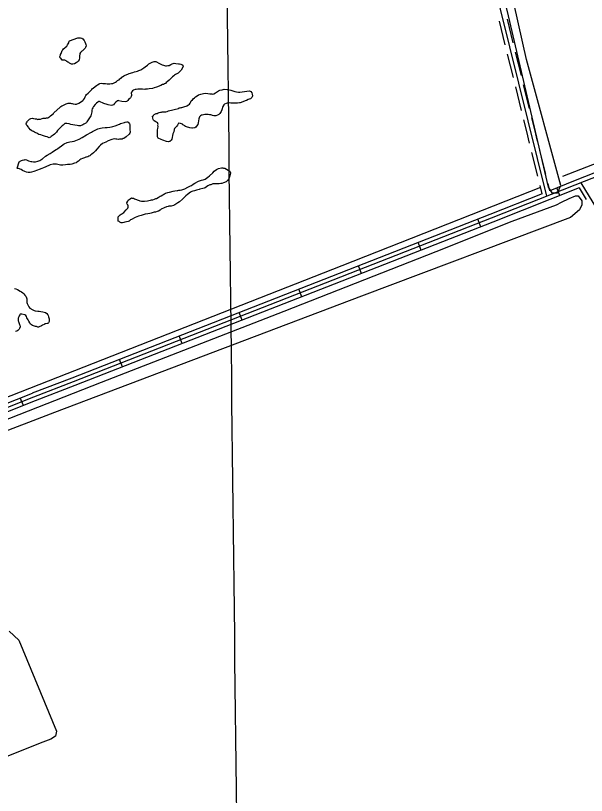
# Model space of a CAD drawing. Extents: x 3694830 to 3732949, y 415201 to 440970.
# Drawn here: x 3703509 to 3705604, y 422930 to 425793 of the extents above; entities that cross this region are included whole.
import ezdxf

# ---------------------------------------------------------------- set-up
doc = ezdxf.new("R2010")
doc.units = 0
for name, color, linetype in [('V-GRID-MAJR', 7, 'Continuous'), ('V-ROAD-CNTR', 7, 'Continuous'), ('V-SITE-VEGE', 7, 'Continuous'), ('V-TOPO-SHOR', 7, 'Continuous')]:
    doc.layers.add(name, color=color, linetype=linetype)

msp = doc.modelspace()

# ---------------------------------------------------------------- linework, layer by layer
at = {"layer": 'V-GRID-MAJR'}
msp.add_spline([(3704347.3, 420679.4), (3704276.8, 426737.9), (3704206.3, 432798.3), (3704135.7, 438858.7), (3704135.7, 438860.6)], degree=3, dxfattribs=at)
at = {"layer": 'V-ROAD-CNTR'}
for p, q in [((3705505.9, 425132.3), (3705494.8, 425160.2)), ((3705216.4, 425017.6), (3705205.5, 425045.5)), ((3704997.3, 424931.8), (3704986.4, 424959.8)), ((3704778.2, 424846.1), (3704767.3, 424874)), ((3704559.2, 424760.3), (3704548.2, 424788.2)), ((3704340.1, 424674.6), (3704329.1, 424702.5)), ((3704121, 424588.8), (3704110.1, 424616.7)), ((3703901.9, 424503), (3703891, 424531)), ((3703537.8, 424361.2), (3703526.7, 424389.1))]:
    msp.add_line(p, q, dxfattribs=at)
for points in [[(3707985.9, 426120.3), (3707639, 425984.4), (3707192.5, 425812.1), (3706715.6, 425623.3), (3705816.8, 425271.3), (3705561.7, 425170.7), (3705254.8, 425048.7)], [(3707980.4, 426134.3), (3707633.6, 425998.4), (3707187, 425826.1), (3706710.1, 425637.2), (3705811.3, 425285.2), (3705556.2, 425184.6), (3705469.6, 425150.2)], [(3705459.1, 425129.9), (3705220.7, 426094.4)], [(3705306.2, 425686), (3705284.9, 425772.1)], [(3705335.3, 425693.2), (3705314, 425779.3)], [(3705325.3, 425608.5), (3705314.7, 425651.6)], [(3705354.5, 425615.7), (3705343.8, 425658.8)], [(3705336, 425565.5), (3705325.3, 425608.5)], [(3705365.1, 425572.7), (3705354.5, 425615.7)], [(3705394.9, 425452.1), (3705373.6, 425538.2)], [(3705365.8, 425444.9), (3705344.5, 425531)], [(3705385, 425367.4), (3705374.3, 425410.5)], [(3705414.1, 425374.6), (3705403.4, 425417.7)], [(3705395.6, 425324.4), (3705385, 425367.4)], [(3705424.7, 425331.6), (3705414.1, 425374.6)], [(3705425.4, 425203.8), (3705404.1, 425289.9)], [(3705454.5, 425211), (3705433.2, 425297.1)], [(3705441.4, 425139), (3705433.9, 425169.4)], [(3705469.6, 425150.2), (3705463, 425176.6)], [(3705583, 425179.1), (3705944.9, 424585.2), (3706694.2, 423388.4), (3707347.8, 422344.1), (3707390.7, 422280)], [(3705441.4, 425139), (3705249.2, 425062.6)], [(3705576.7, 425160.5), (3705260.3, 425034.8)], [(3705576.7, 425160.5), (3705602.5, 425118.2)], [(3705249.3, 425062.7), (3703715.7, 424462.4), (3703569.9, 424406.2)], [(3705254.8, 425048.7), (3703721.2, 424448.4), (3703575.3, 424392.2)], [(3705260.2, 425034.7), (3703726.6, 424434.4), (3703580.7, 424378.2)], [(3703575.3, 424392.2), (3703145, 424221.4), (3703058.7, 424187.9), (3702428.2, 423941.3), (3701910.7, 423738.7), (3701630.8, 423628.9), (3701554.2, 423601.8), (3701517.2, 423574.8)], [(3703569.8, 424406.1), (3703139.5, 424235.4), (3703074.4, 424210)], [(3703580.8, 424378.3), (3703150.5, 424207.5), (3703064.2, 424173.9), (3702433.7, 423927.3), (3701916.2, 423724.7), (3701636.1, 423614.8), (3701542, 423581.6)]]:
    msp.add_lwpolyline(points, dxfattribs=at)
at = {"layer": 'V-SITE-VEGE'}
msp.add_lwpolyline([(3703707.3, 425700.9), (3703737.4, 425711.5), (3703741.7, 425711.9), (3703748, 425711.8), (3703751.8, 425710.3), (3703756.1, 425707.3), (3703761.3, 425701.9), (3703763.6, 425696.1), (3703765.9, 425690.8), (3703766.8, 425687.4), (3703767.7, 425681.6), (3703765.7, 425675.4), (3703764.2, 425673.5), (3703754.4, 425664), (3703752, 425662.1), (3703747.6, 425657.8), (3703745.6, 425654), (3703745, 425651.6), (3703744, 425645.4), (3703743.8, 425637.7), (3703742.3, 425631), (3703739.3, 425626.2), (3703734.9, 425622.4), (3703731.5, 425620.1), (3703725.6, 425615.4), (3703718.9, 425614.5), (3703715, 425615), (3703712.6, 425615.6), (3703706.9, 425618.6), (3703705, 425620.5), (3703700.7, 425622.5), (3703696.9, 425624), (3703694.5, 425626.5), (3703689.8, 425629), (3703684, 425629.1), (3703680.6, 425629.6), (3703677.8, 425632.5), (3703675, 425636.9), (3703673.1, 425638.4), (3703671.6, 425640.3), (3703672.2, 425642.7), (3703674.2, 425647.5), (3703674.7, 425650.4), (3703676.2, 425653.8), (3703677.7, 425657.6), (3703680.7, 425664.3), (3703682.7, 425667.6), (3703685.2, 425670.5), (3703690, 425675.2), (3703693, 425677.1), (3703696.9, 425681.3), (3703700.3, 425685.6), (3703702.8, 425688.9), (3703704.3, 425692.8), (3703705.3, 425695.6), (3703705.9, 425699)], close=True, dxfattribs=at)
for points in [[(3703649.4, 425435.5), (3703673.4, 425456.3), (3703675.8, 425458.7), (3703678.7, 425461.1), (3703682.1, 425462.9), (3703690.4, 425466.6), (3703695.2, 425469), (3703698.6, 425470.4), (3703702.5, 425471.3), (3703705.4, 425471.7), (3703710.2, 425471.1), (3703714.5, 425470.1), (3703717.4, 425470), (3703721.2, 425469), (3703727.5, 425467.9), (3703732.3, 425468.3), (3703741, 425471.6), (3703747.4, 425474.8), (3703755.6, 425481), (3703758.6, 425484.3), (3703761.6, 425489), (3703764.1, 425494.3), (3703767.5, 425499.5), (3703770, 425502.9), (3703775.9, 425508.5), (3703780.3, 425513.3), (3703783.2, 425516.1), (3703788.6, 425521.8), (3703792, 425525.1), (3703793.5, 425527), (3703801.3, 425532.7), (3703806.2, 425536.4), (3703810.1, 425539.3), (3703815.4, 425542.1), (3703818.4, 425544), (3703824.6, 425544.8), (3703829.9, 425544.2), (3703839.1, 425543.6), (3703845.8, 425542.5), (3703854.9, 425542.8), (3703860.7, 425543.2), (3703865.6, 425544.1), (3703871.4, 425546.4), (3703875.8, 425548.8), (3703879.6, 425551.1), (3703883.1, 425554.4), (3703885.5, 425555.3), (3703888.9, 425557.7), (3703891.8, 425560.5), (3703896.2, 425563.8), (3703899.7, 425566.7), (3703901.6, 425568.1), (3703907, 425571.4), (3703911.8, 425574.2), (3703920.6, 425578.3), (3703926.4, 425580.7), (3703939, 425584.3), (3703946.2, 425586.6), (3703951.5, 425587.9), (3703956.4, 425589.3), (3703961.2, 425591.6), (3703968.5, 425593.9), (3703972.9, 425596.2), (3703980.2, 425601.4), (3703984.6, 425605.2), (3703992.9, 425611.3), (3703998.2, 425615.6), (3704006, 425619.8), (3704010.9, 425622.1), (3704017.7, 425624.4), (3704024.4, 425624.3), (3704026.8, 425622.8), (3704034.9, 425618.8), (3704040.2, 425615.8), (3704046.8, 425612.3), (3704052.6, 425610.8), (3704059.3, 425608.8), (3704063.2, 425608.7), (3704068, 425609.6), (3704072.3, 425610), (3704079.1, 425613.2), (3704083.5, 425615.6), (3704091.2, 425617.9), (3704097.5, 425617.7), (3704107.6, 425616.1), (3704110.5, 425616.1), (3704116.2, 425615), (3704119.6, 425613), (3704122.4, 425610.6), (3704124.8, 425608.6), (3704124.3, 425605.7), (3704117.3, 425592.4), (3704109.5, 425584.8), (3704105.6, 425582), (3704095.8, 425576.4), (3704092.9, 425574.5), (3704090.5, 425572.1), (3704085.6, 425567.9), (3704082.2, 425565.5), (3704077.3, 425560.3), (3704072.4, 425556.5)], [(3704072.4, 425556.5), (3704065.1, 425549.9), (3704061.6, 425547.1), (3704059.2, 425544.2), (3704055.3, 425541.9), (3704051.9, 425540.5), (3704048, 425539.6), (3704042.2, 425536.3), (3704038.3, 425534.5), (3704030.5, 425531.7), (3704026.2, 425530.3), (3704017.5, 425528.1), (3704011.7, 425525.8), (3703999.1, 425523.6), (3703993.3, 425523.2), (3703986.6, 425522.3), (3703983.2, 425521.4), (3703975, 425522.5), (3703968.3, 425523.1), (3703957.7, 425523.3), (3703951.4, 425522), (3703948, 425521.1), (3703942.2, 425519.7), (3703938.3, 425516.9), (3703934.9, 425512.1), (3703933.3, 425507.8), (3703934.7, 425502), (3703934.2, 425499.6), (3703933.1, 425496.3)], [(3704070.5, 425443.4), (3704106.8, 425452.4), (3704109.7, 425453.8), (3704112.6, 425454.7), (3704116.9, 425455.6), (3704119.8, 425456), (3704130.5, 425458.7), (3704135.3, 425460.6), (3704138.2, 425462), (3704144.1, 425465.7), (3704147, 425468.1), (3704149.5, 425471.4), (3704151.9, 425476.2), (3704153.9, 425479.5), (3704158.3, 425484.3), (3704160.8, 425487.1), (3704166.2, 425491.4), (3704169.6, 425494.7), (3704175.9, 425498.9), (3704180.8, 425501.7), (3704188.5, 425504.5), (3704199.2, 425506.7), (3704205, 425507.6), (3704214.6, 425507.4), (3704221.8, 425505.8), (3704226.1, 425505.3), (3704229.5, 425505.2), (3704232.4, 425504.7), (3704236.7, 425506.1), (3704242.6, 425509.3), (3704247, 425512.2), (3704254.2, 425516.4), (3704259.1, 425518.7), (3704267.8, 425521), (3704274.6, 425522.3), (3704285.2, 425522.1), (3704288.5, 425521.6), (3704299.1, 425519.5), (3704306.3, 425516.9), (3704314.4, 425514.4), (3704319.7, 425512.9), (3704326.9, 425512.2), (3704331.7, 425512.2), (3704340.4, 425513), (3704366.5, 425516.4), (3704370.3, 425515.9), (3704372.2, 425514.9), (3704376, 425509), (3704377.3, 425504.2), (3704378.7, 425497.9), (3704377.7, 425495), (3704376.2, 425492.6), (3704373.2, 425489.3), (3704371.8, 425487.9), (3704366.9, 425485.6), (3704362.6, 425484.7)], [(3703933.1, 425496.3), (3703932.6, 425493.9), (3703931.1, 425491.5), (3703928.7, 425489.1), (3703923.8, 425484.9), (3703921.3, 425481.5), (3703918.9, 425479.2), (3703916.5, 425477.8), (3703911.1, 425476.9), (3703899.1, 425477.1), (3703888.6, 425480.6), (3703886.2, 425480.7), (3703882.8, 425479.8), (3703877.4, 425475.5), (3703872.5, 425470.8), (3703868.1, 425465.6), (3703864.7, 425463.7), (3703860.3, 425462.8), (3703849.3, 425465.9), (3703845.5, 425466.4), (3703833, 425470.5), (3703817.2, 425477), (3703814.8, 425477.5), (3703810.5, 425475.2), (3703806.5, 425470.9), (3703801.2, 425466.2), (3703794.8, 425459.1), (3703792.3, 425454.3), (3703790.3, 425451), (3703789.3, 425446.2), (3703788.7, 425439.5), (3703786.6, 425429.9), (3703785, 425424.6), (3703781.1, 425417.4), (3703773.7, 425407), (3703770.7, 425402.7), (3703769.2, 425400.3), (3703766.8, 425398.4), (3703760, 425394.2), (3703756.1, 425392.3), (3703746.9, 425388.6), (3703740.1, 425388.7), (3703735.3, 425389.8), (3703726.2, 425390.4), (3703711.8, 425393.1), (3703706, 425395.1), (3703696.9, 425396.7), (3703689.7, 425396.8), (3703687.2, 425394.9), (3703683.3, 425390.7), (3703679.9, 425387.8), (3703671.6, 425379.8), (3703663.7, 425370.8), (3703659.8, 425365.5), (3703651.5, 425358), (3703646.6, 425353.7), (3703640.2, 425349), (3703637.3, 425346.6), (3703632.5, 425344.8), (3703625.3, 425347.3), (3703618.6, 425349.4), (3703608, 425352.9), (3703602.3, 425355.4), (3703595.1, 425357), (3703590.8, 425358.5), (3703587.5, 425361), (3703584.1, 425363), (3703578.9, 425365.5), (3703575, 425367), (3703571.7, 425368.9), (3703569.3, 425370), (3703564.6, 425373.9), (3703557.5, 425381.2), (3703556.5, 425383.2), (3703551.3, 425390), (3703549.9, 425392.4), (3703548.5, 425395.3), (3703549.6, 425398.7), (3703552, 425403), (3703553.5, 425405.9), (3703560.4, 425412.5), (3703564.8, 425414.8), (3703571.5, 425416.2), (3703574.9, 425415.1), (3703581.1, 425414.1), (3703585.9, 425413.5), (3703591.2, 425412), (3703593.6, 425412.4), (3703598.4, 425412.8), (3703601.3, 425413.2), (3703606.7, 425415.1), (3703610.1, 425416), (3703615.8, 425416.4), (3703619.7, 425416.3), (3703623.1, 425417.2), (3703627.4, 425417.6), (3703630.8, 425419.5), (3703634.2, 425421.8), (3703637.2, 425424.7), (3703647.9, 425434.1), (3703649.4, 425435.5)], [(3704362.6, 425484.7), (3704356.2, 425481.4), (3704351.9, 425480), (3704343.6, 425476.8), (3704333.5, 425473.1), (3704331.1, 425472.7), (3704323.8, 425470.9), (3704319, 425471), (3704310.3, 425471.6), (3704298.8, 425471.8), (3704293, 425472.4), (3704285.3, 425471), (3704281.4, 425470.2), (3704275.6, 425467.8), (3704273.6, 425465.9), (3704270.1, 425459.7), (3704265.6, 425446.8), (3704263.1, 425441.1), (3704258.6, 425433.9), (3704254.7, 425430.1), (3704250.8, 425427.3), (3704244.5, 425424.5), (3704237.3, 425424.7), (3704232, 425426.2), (3704229.1, 425427.2), (3704225.8, 425428.7), (3704220.5, 425428.8), (3704215.7, 425429.4), (3704204.1, 425429.6), (3704194, 425427.8), (3704191.1, 425426.9), (3704187.7, 425425), (3704184.7, 425420.7), (3704181.2, 425413.6), (3704180.2, 425406.8), (3704179.1, 425398.7), (3704177.5, 425392.9), (3704173.6, 425387.2), (3704170.1, 425383.9), (3704167.2, 425381.5), (3704159, 425379.3), (3704155.6, 425379.3), (3704148.4, 425380.4), (3704136.9, 425384.5), (3704133.1, 425386), (3704128.8, 425388.4), (3704126.4, 425390.4), (3704123.6, 425392.4), (3704121.7, 425393.9), (3704118.3, 425395.4), (3704115, 425397.3), (3704106.8, 425397.5), (3704105.3, 425395.6), (3704103.3, 425390.8), (3704100.8, 425387.5), (3704095.5, 425382.7), (3704093, 425378), (3704091.5, 425374.6), (3704089.9, 425366.5), (3704086.9, 425358.3), (3704082.2, 425339.6), (3704080.2, 425335.8), (3704075.8, 425331.1), (3704072.4, 425330.6), (3704068.6, 425329.7), (3704062.8, 425330.3), (3704049.9, 425335.8), (3704043.2, 425338.4), (3704032.2, 425343.4), (3704030.3, 425347.7), (3704029.5, 425352.6), (3704029.8, 425373.7), (3704030.8, 425378.1), (3704031.9, 425385.3), (3704031.5, 425390.1), (3704032.1, 425393.4), (3704031.2, 425396.8), (3704031.2, 425399.7), (3704024, 425402.7), (3704017.4, 425407.2), (3704015, 425408.7), (3704013.6, 425411.1), (3704013.2, 425415.9), (3704011.9, 425423.6), (3704014.8, 425426), (3704016.3, 425428.4), (3704018.2, 425429.8), (3704022.6, 425432.1), (3704025, 425433.1), (3704028.4, 425434), (3704032.3, 425435.8), (3704036.2, 425437.2), (3704041, 425438.6), (3704044.9, 425439), (3704047.3, 425439.4), (3704050.7, 425439.4), (3704057.9, 425439.7), (3704060.8, 425440.2), (3704065.1, 425441), (3704068.1, 425442.4), (3704070.5, 425443.4)], [(3703698.1, 425326.8), (3703708.8, 425329.5), (3703716.5, 425331.3), (3703724.2, 425332.2), (3703742.7, 425339.1), (3703753.4, 425345.2), (3703769.4, 425355), (3703787.9, 425365.3), (3703791.8, 425367.2), (3703803.4, 425373.2), (3703811.2, 425377.4), (3703821.4, 425380.1), (3703827.2, 425381.5), (3703838.3, 425381.8), (3703845.5, 425382.6), (3703855.1, 425382.9), (3703860.9, 425384.3), (3703865.8, 425385.2), (3703875, 425387.9), (3703890.5, 425394.9), (3703893.9, 425396.3), (3703908.9, 425400.8), (3703911.3, 425401.7), (3703917.6, 425403.1), (3703921, 425403), (3703923.8, 425400.6), (3703927.6, 425396.2), (3703929, 425393.3), (3703928.7, 425374.5), (3703929.5, 425364.4), (3703928.5, 425361.5)], [(3703928.5, 425361.5), (3703926, 425357.7), (3703915.2, 425347.3), (3703909.9, 425344.5), (3703906.5, 425342.1), (3703904.5, 425341.2), (3703900.2, 425339.8), (3703896.8, 425338.9), (3703891, 425339), (3703886.7, 425338.6), (3703880.4, 425338.7), (3703877, 425339.7), (3703871.8, 425340.3), (3703867.4, 425339.9), (3703862.1, 425338.5), (3703848.5, 425333.5), (3703840.2, 425328.8), (3703833.9, 425326), (3703828.6, 425323.2), (3703820.8, 425317.5), (3703815.4, 425311.9), (3703808, 425302.3), (3703803.1, 425296.6), (3703794.8, 425289.6), (3703788.9, 425284.4), (3703786, 425282), (3703781.6, 425278.7), (3703777.7, 425276.4), (3703774.3, 425274.5), (3703769.5, 425272.7), (3703767.1, 425272.7), (3703764.2, 425271.8), (3703762.2, 425270.8), (3703757.9, 425269.5), (3703754.5, 425268.1), (3703749.1, 425265.3), (3703745.2, 425262.9), (3703739.8, 425258.2), (3703734.5, 425254.5), (3703732, 425252.6), (3703725.8, 425250.8), (3703715.1, 425248), (3703709.3, 425246.7), (3703699.7, 425245.9), (3703692.9, 425244.6), (3703683.2, 425243.8), (3703679.4, 425244.3), (3703673.6, 425244.4), (3703664.5, 425246), (3703659.7, 425247.1), (3703652, 425247.7), (3703646.7, 425247.3), (3703636.6, 425245), (3703630.7, 425242.2), (3703623, 425239), (3703620.1, 425238.1), (3703611.8, 425234.4), (3703606, 425232.1), (3703595.8, 425228.4), (3703590, 425226.1), (3703575.9, 425221), (3703567.2, 425218.3), (3703562.4, 425216.4), (3703555.2, 425216.5), (3703549.9, 425217.6), (3703543.2, 425220.6), (3703535.1, 425224.1), (3703529.3, 425228.1), (3703519.8, 425231.6), (3703516.9, 425232.1), (3703514.5, 425233.1), (3703522.6, 425256.1), (3703524.5, 425257), (3703526.5, 425258.5), (3703531.3, 425261.3), (3703535.2, 425262.2), (3703539.1, 425263.5), (3703542, 425264), (3703544.9, 425264.9), (3703549.7, 425263.4), (3703557.3, 425259.4), (3703565.5, 425256.8), (3703568.4, 425256.8), (3703575.1, 425255.7), (3703581.8, 425256.1), (3703591.5, 425258.3), (3703597.8, 425261.1), (3703605.1, 425265.8), (3703607.5, 425267.2), (3703618.8, 425276.6), (3703625.1, 425280.4), (3703635.8, 425286.5), (3703643.1, 425291.6), (3703652.4, 425297.7), (3703657.7, 425301.5), (3703662.6, 425304.3), (3703670.9, 425310.4), (3703676.2, 425314.2), (3703684.1, 425320.3), (3703687.5, 425322.2), (3703698.1, 425326.8)], [(3704289.3, 425225.3), (3704295, 425221.4), (3704297.8, 425216.5), (3704298.3, 425214.1), (3704297.2, 425209.8), (3704295.2, 425204.5), (3704292.7, 425197.4), (3704291.2, 425193.5), (3704287.2, 425187.8), (3704281.4, 425183.1), (3704278.5, 425181.7), (3704276, 425180.3), (3704272.6, 425178.9), (3704266.3, 425177.1), (3704263, 425176.7), (3704256.7, 425175.3), (3704253.3, 425174.9), (3704238.9, 425175.1), (3704233.6, 425174.8), (3704230.2, 425173.8), (3704225.3, 425172), (3704221.9, 425171.1), (3704215.1, 425168.3), (3704205.4, 425160.8), (3704201, 425158.9), (3704196.2, 425157.6), (3704185.1, 425155.3), (3704183.1, 425154.4), (3704177.8, 425153.1), (3704173, 425151.7), (3704165.2, 425149.9), (3704159.9, 425149), (3704155.5, 425147.2), (3704151.7, 425145.3), (3704139.9, 425136.4), (3704134.6, 425131.6), (3704133.1, 425129.7), (3704126.7, 425124.1), (3704122.3, 425119.3), (3704110.6, 425108.9), (3704105.2, 425105.2), (3704093.6, 425098.6), (3704088.2, 425096.3), (3704080.5, 425093.5), (3704075.6, 425093.1), (3704071.8, 425093.2), (3704069.4, 425092.3), (3704063.1, 425091.4), (3704054.4, 425087.7), (3704044.1, 425082.1), (3704039.8, 425078.8), (3704033.4, 425075.5), (3704028.6, 425073.7), (3704022.3, 425071.9), (3704017.5, 425071), (3704013.6, 425069.6), (3704007.3, 425067.8), (3704002, 425066.4), (3703994.2, 425064.7), (3703984.6, 425063.8), (3703976.9, 425061.6), (3703970.6, 425059.3), (3703960.4, 425056.1), (3703953.6, 425053.8), (3703948.3, 425051.5), (3703934.7, 425044.5), (3703931.3, 425042.6), (3703926.4, 425038.8), (3703922.5, 425037), (3703909.9, 425034.3), (3703907, 425033.9), (3703901.2, 425032.5), (3703896.9, 425032.6), (3703894.5, 425033.1), (3703892.1, 425035.1), (3703888.8, 425037), (3703885.4, 425038.5), (3703886, 425040.9), (3703885.1, 425047.7), (3703885.2, 425051.1), (3703885.7, 425054.4), (3703893.5, 425062), (3703896.5, 425064.4), (3703899.4, 425065.3), (3703906.2, 425069.5), (3703915.5, 425080.4), (3703917.5, 425082.3), (3703920.9, 425086.6), (3703921.9, 425089.5), (3703922, 425094.8), (3703920.7, 425098.6), (3703919.2, 425100.1), (3703917.4, 425105.4), (3703921.4, 425112.1), (3703922.9, 425115), (3703926.3, 425118.3), (3703929.7, 425120.6), (3703934.6, 425123.5), (3703937, 425122.9), (3703941.8, 425122.4), (3703945.6, 425120.4)], [(3703945.6, 425120.4), (3703963.3, 425114.3), (3703965.7, 425113.3), (3703971.9, 425111.7), (3703977.2, 425111.2), (3703982, 425111.1), (3703993.6, 425113.3), (3703998.4, 425113.7), (3704004.7, 425115.5), (3704008.6, 425116.4), (3704012.5, 425116.8), (3704018.8, 425118.7), (3704023.6, 425121), (3704026, 425121.9), (3704032.8, 425125.6), (3704039.7, 425129.9), (3704044, 425131.7), (3704049.4, 425135), (3704053.3, 425137.8), (3704055.2, 425138.8), (3704059.6, 425141.1), (3704067.4, 425143.8), (3704073.6, 425145.2), (3704088.1, 425148.8), (3704093.4, 425149.2), (3704102.1, 425150.5), (3704105, 425151.4), (3704108.9, 425151.8), (3704113.2, 425151.7), (3704119, 425153.1), (3704122.9, 425154.9), (3704130.2, 425157.2), (3704135, 425159.6), (3704137, 425161), (3704146.7, 425165.1), (3704151.1, 425167.5), (3704155, 425169.8), (3704160.8, 425173.6), (3704167.6, 425178.3), (3704180.3, 425185.3), (3704191.4, 425188.5), (3704197.7, 425189.8), (3704205.4, 425193), (3704209.3, 425195.9), (3704215.2, 425199.6), (3704221, 425204.3), (3704232.8, 425215.7), (3704238.2, 425221.4), (3704246.5, 425228.5), (3704253.3, 425231.3), (3704264.4, 425233.5), (3704269.7, 425233.9), (3704272.6, 425233.3), (3704276.9, 425233.3), (3704289.3, 425225.3)], [(3703505.6, 424790.7), (3703509.9, 424789.6), (3703516.1, 424787.1), (3703526.6, 424781.2), (3703531.4, 424778.7), (3703536.1, 424775.2), (3703539.5, 424771.8), (3703543.7, 424766.9), (3703547, 424762.5), (3703549.8, 424757.2), (3703550.7, 424753.3), (3703551.1, 424749), (3703550.6, 424745.1), (3703551, 424739.8), (3703551.9, 424735.5), (3703555.1, 424729.1), (3703557.9, 424723.3), (3703561.2, 424719.4), (3703572.2, 424713), (3703577, 424710.9), (3703581.3, 424709.4), (3703590.4, 424707.8), (3703596.2, 424707.7), (3703601.9, 424707.2), (3703609.6, 424705.1), (3703613.9, 424704.1), (3703618.7, 424702.5), (3703624.4, 424699.1), (3703627.7, 424694.7), (3703629.1, 424692.2), (3703630.5, 424687.4), (3703632.3, 424679.2), (3703632.7, 424674.8), (3703632.6, 424670), (3703631.1, 424667.2), (3703629.6, 424664.8), (3703627.7, 424662.9), (3703625.3, 424662), (3703620.4, 424661.6), (3703617.1, 424661.1), (3703613.7, 424659.3), (3703607.8, 424656.5), (3703604.9, 424654.1), (3703596.2, 424649.9), (3703592.8, 424648.6), (3703590.9, 424649.5), (3703586.1, 424651.1), (3703582.2, 424651.6), (3703575, 424653.7), (3703571.7, 424655.7), (3703564.6, 424660.6), (3703561.3, 424665), (3703557.5, 424670.8), (3703555.2, 424676.2), (3703551, 424683.9), (3703549.1, 424687.8), (3703546.3, 424692.2)], [(3703546.3, 424692.2), (3703543, 424694.7), (3703531.9, 424697.3), (3703528.6, 424697.3), (3703526.6, 424696.4), (3703525.1, 424694), (3703522.7, 424690.7), (3703520.7, 424686.9), (3703518.2, 424681.6), (3703518.6, 424677.7), (3703518.5, 424672.9), (3703519.4, 424670.5), (3703520.8, 424666.1), (3703522.2, 424662.7), (3703523.6, 424658.9), (3703525, 424656.9), (3703525.8, 424650.2), (3703523.8, 424643.9), (3703522.3, 424642), (3703517.9, 424636.8), (3703514, 424634.5), (3703509.2, 424633.1)]]:
    msp.add_lwpolyline(points, dxfattribs=at)
at = {"layer": 'V-TOPO-SHOR'}
msp.add_line((3705517.3, 425203.1), (3706889.5, 425738.6), dxfattribs=at)
msp.add_lwpolyline([(3705242.9, 426260.7), (3705095.6, 426876.5), (3705088.9, 426910), (3705075.5, 426936.7), (3705068.8, 426936.7), (3705068.8, 426936.7), (3705048.8, 426889.9), (3705316.5, 425792.1), (3705463.8, 425162.9), (3705477.2, 425142.8), (3705497.2, 425142.8), (3705510.6, 425169.6), (3705383.4, 425631.5)], close=True, dxfattribs=at)
for points in [[(3703121, 424252.5), (3704707.4, 424875.1), (3705437, 425162.9)], [(3702745.6, 424024.1), (3703824.6, 424447.3), (3704494.3, 424707.7), (3705052.3, 424926.3), (3705331.4, 425037.9), (3705494.2, 425098.4), (3705512.8, 425107.7), (3705540.7, 425121.6), (3705563.9, 425130.9), (3705573.2, 425130.9), (3705587.2, 425112.3), (3705587.2, 425098.4), (3705577.9, 425079.8), (3705545.3, 425051.9), (3704778, 424763.5), (3703652.5, 424335.7), (3703201.4, 424163.6)], [(3703485.5, 423533.2), (3703521.8, 423500.5), (3703660, 423166), (3703656.3, 423147.8), (3703638.1, 423136.9), (3703609.1, 423126), (3703307.3, 423006)]]:
    msp.add_lwpolyline(points, dxfattribs=at)

doc.saveas('drawing.dxf')
